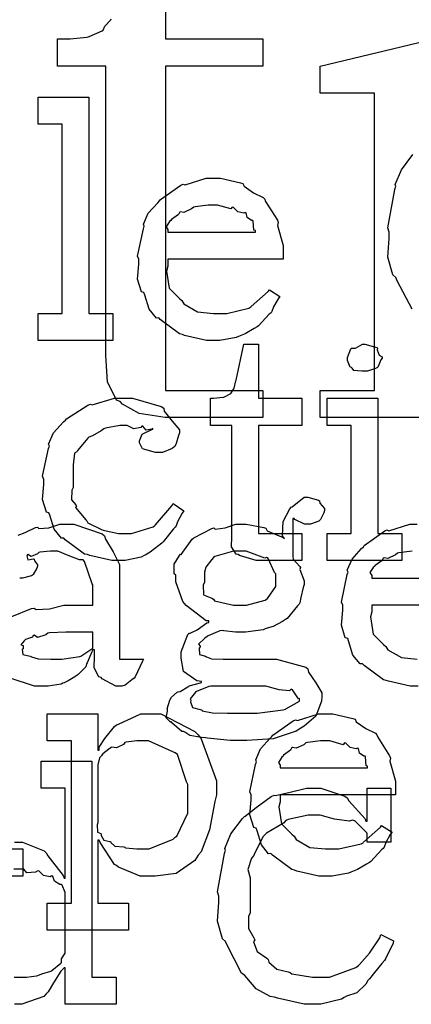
# Model space of a CAD drawing. Extents: x 0 to 8.5, y 0 to 11.
# Tile 361 of 379: x 6.535 to 6.736, y 6.695 to 7.2. Entities that reach past the tile are written whole.
import ezdxf

# ---------------------------------------------------------------- set-up
doc = ezdxf.new("R2010")
doc.units = 0
doc.layers.get('0').update_dxf_attribs({"linetype": 'CONTINUOUS'})

msp = doc.modelspace()

# ---------------------------------------------------------------- linework, layer by layer
at = {"color": 0}
for points in [[(6.60949, 7.2461), (6.60949, 7.19054), (6.6594, 7.19054), (6.6594, 7.17665), (6.60949, 7.17665), (6.60949, 7.00999), (6.6594, 7.00999), (6.6594, 6.9961), (6.65728, 6.9961), (6.6525, 6.9961), (6.65093, 6.9961), (6.64811, 6.9961), (6.64176, 6.9961), (6.63965, 6.9961), (6.63639, 6.9961), (6.62907, 6.9961), (6.62663, 6.9961), (6.62337, 6.9961), (6.61604, 6.9961), (6.61361, 6.9961), (6.61361, 6.9961), (6.60915, 6.9961), (6.59592, 6.99815), (6.58729, 7.00299), (6.58604, 7.00435), (6.58425, 7.00504), (6.57964, 7.01443), (6.57867, 7.02789), (6.57867, 7.03233), (6.57867, 7.17665), (6.55393, 7.17665), (6.55393, 7.19054), (6.5574, 7.19054), (6.56049, 7.19054), (6.56901, 7.19146), (6.56976, 7.19163), (6.57021, 7.19179), (6.57688, 7.19476), (6.57736, 7.1951), (6.57736, 7.1951), (6.57829, 7.19721), (6.58128, 7.20042), (6.58149, 7.20096)], [(6.73606, 7.05165), (6.7284, 7.06635), (6.72781, 7.06803), (6.72624, 7.06939), (6.72368, 7.0785), (6.72433, 7.08811), (6.72433, 7.09125), (6.72364, 7.09353), (6.72721, 7.11322), (6.72781, 7.1149), (6.72743, 7.11583), (6.73058, 7.12326), (6.73654, 7.13112)], [(6.53364, 6.9356), (6.53733, 6.93696), (6.54264, 6.93956), (6.54362, 6.93978), (6.54432, 6.93901), (6.54953, 6.9394), (6.55518, 6.94129), (6.55707, 6.94129), (6.56233, 6.94129), (6.57682, 6.93625), (6.57813, 6.93522), (6.57856, 6.9336), (6.58257, 6.92708), (6.58572, 6.92051), (6.58572, 6.91829), (6.58572, 6.87185), (6.5981, 6.87185), (6.59765, 6.87093), (6.59381, 6.86279), (6.59332, 6.86208), (6.59212, 6.86128), (6.58871, 6.85851), (6.58692, 6.85796), (6.58637, 6.85796), (6.58388, 6.85796), (6.57693, 6.86176), (6.57639, 6.86253), (6.57519, 6.8629), (6.57275, 6.86751), (6.57292, 6.87321), (6.57292, 6.87511), (6.57292, 6.87663), (6.57206, 6.87663), (6.5715, 6.87565), (6.56912, 6.87007), (6.56879, 6.86947), (6.56847, 6.868), (6.56451, 6.86404), (6.56401, 6.86361), (6.56288, 6.8629), (6.55946, 6.86068), (6.55735, 6.85975), (6.55664, 6.85949), (6.55578, 6.8591), (6.5491, 6.85796), (6.54688, 6.85796), (6.54688, 6.85796), (6.54215, 6.85796), (6.52914, 6.86231)], [(6.73926, 6.85796), (6.73514, 6.85796), (6.72396, 6.86051), (6.72276, 6.861), (6.72136, 6.86128), (6.71143, 6.8686), (6.71061, 6.86947), (6.70942, 6.86942), (6.70568, 6.87403), (6.70344, 6.88124), (6.70301, 6.88249), (6.70176, 6.88286), (6.69976, 6.88938), (6.70042, 6.89708), (6.70042, 6.89963), (6.69976, 6.90121), (6.70275, 6.91531), (6.70324, 6.91656), (6.70281, 6.91758), (6.70524, 6.92324), (6.71018, 6.92871), (6.71104, 6.92958), (6.71153, 6.93033), (6.722, 6.93778), (6.72319, 6.93826), (6.72418, 6.93788), (6.73497, 6.94129), (6.73861, 6.94129)], [(6.53043, 6.89378), (6.54064, 6.89789), (6.54189, 6.89811), (6.54303, 6.89735), (6.54986, 6.89774), (6.55718, 6.89963), (6.55968, 6.89963), (6.57206, 6.89963), (6.57206, 6.91004), (6.57172, 6.9106), (6.56787, 6.92215), (6.56706, 6.92285), (6.56521, 6.92285), (6.5594, 6.92513), (6.55404, 6.9274), (6.55231, 6.9274), (6.55029, 6.9274), (6.54486, 6.92686), (6.54428, 6.92676), (6.54362, 6.926), (6.54047, 6.92458), (6.53874, 6.92562), (6.53842, 6.92546), (6.53842, 6.92524), (6.53814, 6.92492), (6.53868, 6.92296), (6.54156, 6.9235), (6.54189, 6.92329), (6.54204, 6.92236), (6.54362, 6.92031), (6.54362, 6.9196), (6.54335, 6.91862), (6.54144, 6.91536), (6.54101, 6.91504), (6.54058, 6.91465), (6.53603, 6.91351), (6.5345, 6.91351)], [(6.73611, 6.9274), (6.72933, 6.92654), (6.72863, 6.92632), (6.72754, 6.92546), (6.72358, 6.92367), (6.72168, 6.92399), (6.72125, 6.92372), (6.72071, 6.92258), (6.71712, 6.92003), (6.7169, 6.9196), (6.71615, 6.919), (6.71446, 6.91635), (6.71539, 6.91488), (6.71539, 6.91439), (6.71539, 6.91351), (6.71539, 6.91351), (6.76031, 6.91351)], [(6.77463, 6.89963), (6.71539, 6.89963), (6.71539, 6.89615), (6.71468, 6.89356), (6.71604, 6.88476), (6.72136, 6.87944), (6.72254, 6.87836), (6.72358, 6.87674), (6.73058, 6.87267), (6.73872, 6.87185)], [(6.5319, 6.77789), (6.53597, 6.77789), (6.54715, 6.77339), (6.54818, 6.77246), (6.54889, 6.77089), (6.55681, 6.76074), (6.55729, 6.75944), (6.55794, 6.75944), (6.55794, 6.80567), (6.54557, 6.80567), (6.54557, 6.81956), (6.57161, 6.81956), (6.57161, 6.70844), (6.58399, 6.70844), (6.58399, 6.69456), (6.55794, 6.69456), (6.55794, 6.71322), (6.55729, 6.71322), (6.55572, 6.71158), (6.55192, 6.70551), (6.54921, 6.70096), (6.54818, 6.69997), (6.54682, 6.69862), (6.5356, 6.69456), (6.5319, 6.69456)], [(6.52371, 6.77436), (6.53608, 6.77436), (6.53608, 6.76047), (6.49767, 6.76047)], [(6.53174, 6.70844), (6.53603, 6.70844), (6.53603, 6.70844), (6.53797, 6.70844), (6.54318, 6.70921), (6.54383, 6.70931), (6.54383, 6.70931), (6.54596, 6.71029), (6.55046, 6.71164), (6.551, 6.71192), (6.551, 6.71192), (6.55567, 6.71565), (6.55599, 6.71604), (6.55599, 6.71604), (6.55593, 6.71789), (6.55794, 6.72092), (6.55794, 6.7219), (6.55794, 6.75054), (6.55794, 6.75196), (6.55632, 6.75581), (6.55599, 6.75618), (6.55512, 6.75613), (6.55236, 6.75782), (6.55154, 6.76025), (6.551, 6.76053), (6.55018, 6.76014), (6.54676, 6.76074), (6.54449, 6.76303), (6.54383, 6.76313), (6.54264, 6.76253), (6.53819, 6.76215), (6.53657, 6.764), (6.53603, 6.764), (6.53153, 6.764)]]:
    msp.add_lwpolyline(points, dxfattribs=at)
for points in [[(6.68892, 7.00999), (6.71669, 7.00999), (6.71669, 7.16276), (6.68892, 7.16276), (6.68892, 7.17665), (6.7475, 7.19054), (6.7475, 7.00999), (6.77528, 7.00999), (6.77528, 6.9961), (6.68892, 6.9961), (6.68892, 7.00999)], [(6.54394, 7.04958), (6.55632, 7.04958), (6.55632, 7.14681), (6.54394, 7.14681), (6.54394, 7.16069), (6.56999, 7.16069), (6.56999, 7.04958), (6.58236, 7.04958), (6.58236, 7.03569), (6.54394, 7.03569), (6.54394, 7.04958)], [(6.63456, 7.03569), (6.63043, 7.03569), (6.61925, 7.03825), (6.61806, 7.03874), (6.61664, 7.03901), (6.60672, 7.04633), (6.6059, 7.04719), (6.60471, 7.04715), (6.60097, 7.05176), (6.59874, 7.05897), (6.59831, 7.06022), (6.59706, 7.0606), (6.59506, 7.06711), (6.59571, 7.07482), (6.59571, 7.07736), (6.59506, 7.07894), (6.59804, 7.09304), (6.59853, 7.09429), (6.5981, 7.09532), (6.60053, 7.10097), (6.60547, 7.10644), (6.60633, 7.10732), (6.60682, 7.10807), (6.61729, 7.1155), (6.61849, 7.116), (6.61947, 7.11561), (6.63026, 7.11903), (6.6339, 7.11903), (6.63769, 7.11903), (6.64794, 7.11669), (6.64908, 7.11621), (6.64974, 7.11486), (6.65457, 7.11143), (6.65961, 7.10906), (6.66038, 7.10818), (6.66086, 7.1071), (6.66689, 7.09744), (6.66732, 7.09625), (6.66694, 7.09467), (6.66992, 7.08447), (6.66992, 7.08106), (6.66992, 7.07736), (6.61068, 7.07736), (6.61068, 7.07389), (6.60997, 7.07129), (6.61133, 7.0625), (6.61664, 7.05718), (6.61783, 7.0561), (6.61887, 7.05447), (6.62587, 7.0504), (6.634, 7.04958), (6.63672, 7.04958), (6.64085, 7.04958), (6.65218, 7.05231), (6.65321, 7.05285), (6.65343, 7.05317), (6.66217, 7.06087), (6.66276, 7.06174), (6.66818, 7.05826), (6.66721, 7.05707), (6.66493, 7.0529), (6.66407, 7.05046), (6.66363, 7.04981), (6.66265, 7.0491), (6.65717, 7.04318), (6.65647, 7.04264), (6.65494, 7.04172), (6.65039, 7.03901), (6.64779, 7.03797), (6.64692, 7.03765), (6.64572, 7.03717), (6.63732, 7.03569), (6.63456, 7.03569)], [(6.61068, 7.09125), (6.6556, 7.09125), (6.6556, 7.09212), (6.65483, 7.09239), (6.65451, 7.09694), (6.65429, 7.09733), (6.6536, 7.09728), (6.65142, 7.09879), (6.65082, 7.10118), (6.65039, 7.10146), (6.64968, 7.10107), (6.64654, 7.10172), (6.64432, 7.10394), (6.64367, 7.10406), (6.64296, 7.10319), (6.63612, 7.10514), (6.6339, 7.10514), (6.6314, 7.10514), (6.62462, 7.10428), (6.62392, 7.10406), (6.62283, 7.10319), (6.61887, 7.1014), (6.61697, 7.10172), (6.61654, 7.10146), (6.616, 7.10032), (6.61242, 7.09776), (6.61219, 7.09733), (6.61143, 7.09674), (6.60975, 7.09407), (6.61068, 7.09261), (6.61068, 7.09212), (6.61068, 7.09125)], [(6.65896, 6.92258), (6.65593, 6.92258), (6.64735, 6.92513), (6.64681, 6.92562), (6.64578, 6.92589), (6.64339, 6.92958), (6.64356, 6.93479), (6.64356, 6.93647), (6.64356, 6.99203), (6.63249, 6.99203), (6.63249, 7.00592), (6.634, 7.00592), (6.634, 7.00592), (6.63911, 7.00646), (6.63943, 7.00657), (6.63976, 7.00662), (6.64268, 7.00814), (6.6429, 7.00831), (6.6429, 7.00831), (6.64453, 7.01085), (6.64464, 7.01112), (6.64464, 7.01112), (6.64561, 7.01486), (6.64572, 7.01525), (6.64963, 7.03369), (6.65722, 7.03369), (6.65722, 7.00592), (6.67936, 7.00592), (6.67936, 6.99203), (6.65722, 6.99203), (6.65722, 6.93647), (6.67936, 6.93647), (6.67936, 6.92258), (6.67839, 6.92258), (6.67617, 6.92258), (6.67546, 6.92258), (6.67421, 6.92258), (6.67139, 6.92258), (6.67046, 6.92258), (6.66906, 6.92258), (6.66585, 6.92258), (6.66482, 6.92258), (6.66336, 6.92258), (6.66004, 6.92258), (6.65896, 6.92258)], [(6.71175, 7.01981), (6.71035, 7.01981), (6.70617, 7.02029), (6.70535, 7.02149), (6.70503, 7.02175), (6.70426, 7.02192), (6.70285, 7.02539), (6.70285, 7.02653), (6.70285, 7.02696), (6.70285, 7.02696), (6.70464, 7.03142), (6.70503, 7.03174), (6.70503, 7.03174), (6.70697, 7.03174), (6.71056, 7.03369), (6.71175, 7.03369), (6.71175, 7.03369), (6.71789, 7.03207), (6.71826, 7.03174), (6.71815, 7.03087), (6.71924, 7.02806), (6.72065, 7.02724), (6.72065, 7.02696), (6.72065, 7.02653), (6.72011, 7.02576), (6.71892, 7.02311), (6.71847, 7.02197), (6.71826, 7.02175), (6.71733, 7.02126), (6.71311, 7.01981), (6.71175, 7.01981)], [(6.58599, 6.92258), (6.58182, 6.92258), (6.57047, 6.92513), (6.56928, 6.92562), (6.56787, 6.92589), (6.55794, 6.93321), (6.55713, 6.93408), (6.55593, 6.93403), (6.55219, 6.93864), (6.54997, 6.94586), (6.54953, 6.9471), (6.54829, 6.94749), (6.54628, 6.954), (6.54693, 6.96169), (6.54693, 6.96425), (6.54628, 6.96588), (6.54926, 6.98014), (6.54975, 6.98139), (6.54932, 6.98242), (6.55186, 6.98822), (6.55707, 6.99376), (6.558, 6.99463), (6.55849, 6.99533), (6.56956, 7.00244), (6.57081, 7.00288), (6.57172, 7.0025), (6.58322, 7.00592), (6.58708, 7.00592), (6.59244, 7.00592), (6.60726, 7.00179), (6.60856, 7.00092), (6.60872, 6.99935), (6.61285, 6.99414), (6.6166, 6.98964), (6.6166, 6.98812), (6.61604, 6.98682), (6.61486, 6.98264), (6.61415, 6.98112), (6.61376, 6.98074), (6.61285, 6.98008), (6.60781, 6.97814), (6.60618, 6.97814), (6.60422, 6.97814), (6.59879, 6.9796), (6.59836, 6.97987), (6.59765, 6.98004), (6.59597, 6.98301), (6.59597, 6.984), (6.59597, 6.984), (6.59739, 6.98747), (6.59771, 6.98768), (6.59771, 6.98768), (6.60238, 6.98996), (6.60292, 6.99007), (6.60292, 6.9905), (6.60232, 6.99001), (6.59939, 6.98958), (6.59782, 6.99154), (6.59728, 6.9916), (6.59674, 6.99089), (6.59315, 6.99024), (6.58974, 6.99203), (6.5886, 6.99203), (6.58589, 6.99203), (6.57856, 6.99061), (6.57775, 6.99029), (6.57639, 6.98926), (6.57194, 6.98671), (6.56999, 6.98594), (6.5695, 6.98551), (6.56868, 6.98443), (6.56418, 6.97906), (6.56386, 6.97835), (6.56261, 6.97771), (6.5619, 6.97168), (6.5619, 6.96967), (6.5619, 6.96013), (6.56131, 6.95876), (6.56119, 6.95378), (6.56332, 6.95111), (6.56364, 6.95036), (6.56321, 6.94987), (6.56847, 6.94353), (6.56907, 6.94299), (6.56944, 6.94194), (6.5765, 6.93853), (6.57731, 6.93821), (6.57731, 6.93815), (6.58529, 6.93647), (6.58794, 6.93647), (6.59196, 6.93647), (6.60303, 6.93994), (6.604, 6.9406), (6.60422, 6.94097), (6.61274, 6.95074), (6.61333, 6.95188), (6.61876, 6.94819), (6.61789, 6.94683), (6.61561, 6.94243), (6.61481, 6.94032), (6.61442, 6.93972), (6.61344, 6.93881), (6.60813, 6.93218), (6.60747, 6.93147), (6.60601, 6.93033), (6.60157, 6.92681), (6.59901, 6.9254), (6.59814, 6.92497), (6.59694, 6.92437), (6.58871, 6.92258), (6.58599, 6.92258)], [(6.69243, 6.93647), (6.70481, 6.93647), (6.70481, 6.99203), (6.69243, 6.99203), (6.69243, 7.00592), (6.71847, 7.00592), (6.71847, 6.93647), (6.73085, 6.93647), (6.73085, 6.92258), (6.69243, 6.92258), (6.69243, 6.93647)], [(6.64681, 6.83018), (6.64258, 6.83018), (6.63103, 6.83128), (6.62989, 6.83149), (6.62788, 6.8316), (6.62196, 6.83274), (6.61931, 6.83442), (6.6186, 6.83475), (6.61774, 6.83469), (6.61263, 6.83925), (6.61231, 6.83974), (6.61182, 6.83963), (6.60969, 6.84174), (6.61035, 6.84517), (6.61035, 6.84625), (6.61019, 6.84631), (6.6116, 6.85086), (6.61187, 6.85124), (6.61187, 6.85124), (6.61247, 6.85243), (6.61535, 6.85487), (6.61578, 6.85514), (6.61578, 6.85514), (6.61686, 6.85525), (6.62088, 6.85775), (6.62142, 6.85796), (6.62158, 6.85818), (6.62739, 6.85981), (6.62793, 6.85992), (6.62793, 6.86035), (6.62549, 6.86074), (6.61871, 6.8655), (6.61751, 6.8724), (6.61751, 6.87468), (6.61746, 6.8756), (6.62093, 6.88465), (6.62164, 6.88531), (6.62175, 6.88514), (6.62571, 6.88693), (6.63064, 6.89051), (6.63162, 6.89074), (6.63162, 6.8916), (6.63026, 6.89165), (6.62001, 6.89953), (6.61925, 6.9005), (6.61828, 6.90147), (6.61469, 6.91168), (6.61469, 6.91504), (6.61388, 6.91581), (6.61382, 6.92063), (6.61664, 6.92513), (6.61708, 6.92589), (6.61746, 6.92572), (6.62304, 6.9336), (6.62381, 6.93414), (6.62397, 6.93419), (6.63325, 6.93907), (6.63422, 6.93935), (6.63493, 6.93869), (6.64014, 6.93935), (6.64561, 6.94129), (6.64746, 6.94129), (6.65082, 6.94129), (6.65994, 6.93951), (6.66092, 6.93913), (6.66168, 6.93782), (6.66982, 6.93446), (6.67046, 6.93392), (6.66949, 6.93522), (6.66982, 6.94265), (6.67333, 6.94917), (6.67393, 6.94997), (6.67443, 6.95014), (6.68056, 6.95518), (6.68261, 6.95518), (6.68261, 6.95518), (6.68804, 6.95356), (6.68847, 6.95324), (6.68875, 6.95199), (6.69108, 6.94922), (6.69108, 6.94824), (6.69069, 6.94715), (6.68907, 6.94358), (6.68869, 6.94325), (6.68815, 6.94276), (6.68397, 6.94129), (6.68261, 6.94129), (6.68083, 6.94129), (6.67583, 6.94368), (6.67546, 6.94412), (6.67481, 6.94412), (6.67481, 6.92458), (6.67492, 6.92333), (6.67839, 6.91954), (6.67871, 6.91894), (6.6785, 6.91797), (6.68067, 6.91222), (6.68067, 6.91026), (6.68007, 6.90869), (6.67899, 6.9036), (6.6785, 6.90082), (6.67806, 6.90007), (6.67719, 6.89931), (6.67188, 6.89279), (6.67111, 6.89225), (6.66954, 6.89133), (6.66476, 6.88872), (6.66168, 6.88781), (6.66069, 6.88747), (6.6595, 6.88704), (6.65044, 6.88574), (6.64746, 6.88574), (6.64529, 6.88574), (6.63943, 6.8865), (6.63878, 6.88661), (6.63737, 6.88639), (6.63135, 6.88396), (6.63075, 6.88357), (6.62961, 6.88271), (6.62642, 6.87967), (6.62728, 6.87853), (6.62728, 6.87815), (6.62674, 6.8775), (6.62679, 6.87435), (6.62999, 6.87343), (6.63053, 6.87315), (6.63053, 6.87315), (6.63308, 6.87201), (6.63911, 6.87185), (6.64117, 6.87185), (6.66092, 6.87185), (6.66635, 6.87185), (6.68143, 6.86774), (6.68261, 6.86686), (6.68294, 6.86529), (6.68668, 6.85975), (6.68978, 6.85454), (6.68978, 6.85275), (6.68951, 6.85037), (6.68664, 6.84256), (6.68072, 6.83751), (6.67893, 6.83649), (6.6766, 6.8349), (6.66465, 6.831), (6.65126, 6.83018), (6.64681, 6.83018)], [(6.64768, 6.89963), (6.6511, 6.89963), (6.6606, 6.90218), (6.66135, 6.90267), (6.66189, 6.903), (6.66613, 6.90929), (6.66613, 6.91135), (6.66613, 6.91569), (6.66547, 6.91644), (6.66211, 6.92367), (6.66135, 6.92415), (6.66038, 6.92383), (6.65082, 6.9274), (6.64768, 6.9274), (6.64426, 6.9274), (6.63476, 6.92469), (6.634, 6.92415), (6.63308, 6.9229), (6.63015, 6.91922), (6.62944, 6.91661), (6.62944, 6.91569), (6.62944, 6.91135), (6.62875, 6.9101), (6.62901, 6.905), (6.63325, 6.90321), (6.634, 6.90267), (6.6345, 6.90192), (6.64437, 6.89963), (6.64768, 6.89963)], [(6.55274, 6.87185), (6.55615, 6.87185), (6.56543, 6.87332), (6.5664, 6.87358), (6.56635, 6.87375), (6.57206, 6.87756), (6.57206, 6.87879), (6.57206, 6.88574), (6.56119, 6.88574), (6.55817, 6.88574), (6.54986, 6.88542), (6.54904, 6.88531), (6.54796, 6.88444), (6.54368, 6.88308), (6.54189, 6.88417), (6.54144, 6.884), (6.54107, 6.88319), (6.53754, 6.88206), (6.53733, 6.88183), (6.53674, 6.88124), (6.53515, 6.87918), (6.53624, 6.8789), (6.53624, 6.87879), (6.53624, 6.87728), (6.53586, 6.87685), (6.53614, 6.87424), (6.53982, 6.87343), (6.54058, 6.87315), (6.54058, 6.87315), (6.54406, 6.87201), (6.55057, 6.87185), (6.55274, 6.87185)], [(6.6225, 6.85058), (6.62218, 6.84993), (6.62321, 6.847), (6.62717, 6.84608), (6.62815, 6.84581), (6.62819, 6.84538), (6.63357, 6.84429), (6.64122, 6.84407), (6.64378, 6.84407), (6.65158, 6.84407), (6.65647, 6.84407), (6.66992, 6.84592), (6.67111, 6.84625), (6.67128, 6.8464), (6.67828, 6.85037), (6.67828, 6.85167), (6.67779, 6.85157), (6.67464, 6.85618), (6.67393, 6.85644), (6.67307, 6.85568), (6.66775, 6.85607), (6.66097, 6.85796), (6.65875, 6.85796), (6.63271, 6.85796), (6.63162, 6.85781), (6.62528, 6.85525), (6.62489, 6.85493), (6.62418, 6.85411), (6.62207, 6.85157), (6.6225, 6.85086), (6.6225, 6.85058)], [(6.54867, 6.74658), (6.56104, 6.74658), (6.56104, 6.82992), (6.54867, 6.82992), (6.54867, 6.84381), (6.57471, 6.84381), (6.57471, 6.82514), (6.57536, 6.82514), (6.57536, 6.82667), (6.57824, 6.83106), (6.58322, 6.83729), (6.58425, 6.83817), (6.58518, 6.83843), (6.59668, 6.84381), (6.60053, 6.84381), (6.60693, 6.84381), (6.62451, 6.83479), (6.62614, 6.83296), (6.62765, 6.83094), (6.63569, 6.80935), (6.63569, 6.80214), (6.63482, 6.79878), (6.63194, 6.78429), (6.62771, 6.77294), (6.62614, 6.77111), (6.62446, 6.76844), (6.61481, 6.76183), (6.60406, 6.76047), (6.60053, 6.76047), (6.59646, 6.76047), (6.58529, 6.76503), (6.58425, 6.7659), (6.58317, 6.76639), (6.57579, 6.77767), (6.57536, 6.77892), (6.57471, 6.77892), (6.57471, 6.74658), (6.59033, 6.74658), (6.59033, 6.73269), (6.54867, 6.73269), (6.54867, 6.74658)], [(6.69222, 6.76047), (6.6881, 6.76047), (6.67692, 6.76303), (6.67572, 6.76351), (6.67432, 6.76378), (6.66439, 6.77111), (6.66357, 6.77197), (6.66238, 6.77192), (6.65864, 6.77653), (6.65642, 6.78375), (6.65597, 6.785), (6.65474, 6.78538), (6.65272, 6.79189), (6.65338, 6.79958), (6.65338, 6.80214), (6.65272, 6.80371), (6.65571, 6.81782), (6.65619, 6.81907), (6.65576, 6.8201), (6.65821, 6.82574), (6.66314, 6.83122), (6.66401, 6.83208), (6.6645, 6.83285), (6.67497, 6.84028), (6.67617, 6.84076), (6.67714, 6.84039), (6.68793, 6.84381), (6.69157, 6.84381), (6.69536, 6.84381), (6.70562, 6.84147), (6.70676, 6.84099), (6.70742, 6.83963), (6.71224, 6.83621), (6.71729, 6.83382), (6.71804, 6.83296), (6.71853, 6.83187), (6.72456, 6.82221), (6.72499, 6.82101), (6.72461, 6.81944), (6.7276, 6.80925), (6.7276, 6.80583), (6.7276, 6.80214), (6.66835, 6.80214), (6.66835, 6.79867), (6.66764, 6.79606), (6.669, 6.78728), (6.67432, 6.78196), (6.67551, 6.78087), (6.67654, 6.77924), (6.68354, 6.77518), (6.69168, 6.77436), (6.69439, 6.77436), (6.69851, 6.77436), (6.70985, 6.77707), (6.71089, 6.77761), (6.7111, 6.77794), (6.71983, 6.78564), (6.72043, 6.78651), (6.72586, 6.78304), (6.72488, 6.78185), (6.7226, 6.77767), (6.72174, 6.77522), (6.72131, 6.77458), (6.72032, 6.77387), (6.71485, 6.76796), (6.71414, 6.76742), (6.71262, 6.7665), (6.70806, 6.76378), (6.70546, 6.76275), (6.70458, 6.76243), (6.7034, 6.76193), (6.69499, 6.76047), (6.69222, 6.76047)], [(6.59663, 6.77436), (6.60107, 6.77436), (6.61333, 6.77946), (6.61442, 6.78043), (6.61524, 6.78097), (6.62093, 6.79281), (6.62093, 6.79671), (6.62093, 6.80757), (6.62011, 6.80881), (6.6155, 6.82286), (6.61442, 6.82383), (6.61312, 6.82422), (6.60075, 6.82992), (6.59663, 6.82992), (6.59462, 6.82992), (6.58925, 6.82921), (6.5886, 6.82904), (6.58778, 6.82813), (6.58421, 6.82633), (6.58192, 6.82671), (6.58143, 6.82644), (6.58035, 6.82563), (6.57715, 6.82319), (6.57661, 6.82238), (6.57644, 6.8221), (6.57557, 6.82124), (6.57471, 6.81765), (6.57471, 6.81646), (6.57471, 6.78782), (6.57438, 6.78674), (6.57449, 6.78304), (6.57617, 6.78239), (6.57644, 6.78196), (6.57628, 6.78131), (6.57781, 6.77881), (6.58089, 6.77815), (6.58143, 6.77783), (6.58138, 6.77778), (6.58339, 6.77588), (6.58794, 6.77539), (6.5886, 6.77522), (6.58882, 6.77501), (6.59467, 6.77436), (6.59663, 6.77436)], [(6.66835, 6.81603), (6.71326, 6.81603), (6.71326, 6.81689), (6.71251, 6.81717), (6.71218, 6.82172), (6.71197, 6.8221), (6.71126, 6.82206), (6.7091, 6.82357), (6.7085, 6.82596), (6.70806, 6.82622), (6.70736, 6.82585), (6.70421, 6.8265), (6.70199, 6.82872), (6.70133, 6.82883), (6.70063, 6.82796), (6.69379, 6.82992), (6.69157, 6.82992), (6.68907, 6.82992), (6.68229, 6.82904), (6.68158, 6.82883), (6.6805, 6.82796), (6.67654, 6.82617), (6.67464, 6.8265), (6.67421, 6.82622), (6.67367, 6.82508), (6.67008, 6.82254), (6.66986, 6.8221), (6.66911, 6.8215), (6.66743, 6.81885), (6.66835, 6.81739), (6.66835, 6.81689), (6.66835, 6.81603)], [(6.6856, 6.69456), (6.68056, 6.69456), (6.66694, 6.69764), (6.66542, 6.69824), (6.66314, 6.69862), (6.65597, 6.70253), (6.65126, 6.70811), (6.65022, 6.70931), (6.64849, 6.7105), (6.64085, 6.72521), (6.64025, 6.72689), (6.63867, 6.72825), (6.63612, 6.73736), (6.63678, 6.74696), (6.63678, 6.75011), (6.63607, 6.75239), (6.63965, 6.77208), (6.64025, 6.77376), (6.63986, 6.77468), (6.64301, 6.78212), (6.64899, 6.78999), (6.65001, 6.79113), (6.65039, 6.79124), (6.65597, 6.79574), (6.66368, 6.80138), (6.66521, 6.80197), (6.6659, 6.80176), (6.67339, 6.8035), (6.68186, 6.80567), (6.68474, 6.80567), (6.68924, 6.80567), (6.70156, 6.80154), (6.70275, 6.80067), (6.70356, 6.79915), (6.71192, 6.78993), (6.71229, 6.78874), (6.71294, 6.78874), (6.71294, 6.80567), (6.7251, 6.80567), (6.7251, 6.77789), (6.71294, 6.77789), (6.71294, 6.78222), (6.71283, 6.78261), (6.70676, 6.78874), (6.70557, 6.78917), (6.70372, 6.78868), (6.69624, 6.78971), (6.68892, 6.79178), (6.68647, 6.79178), (6.68267, 6.79178), (6.67236, 6.78944), (6.67128, 6.78896), (6.67008, 6.7876), (6.66129, 6.78256), (6.66064, 6.78179), (6.65961, 6.78071), (6.65511, 6.77203), (6.65479, 6.77094), (6.6536, 6.76958), (6.65175, 6.76383), (6.65283, 6.7596), (6.65283, 6.75814), (6.65283, 6.74143), (6.65196, 6.73981), (6.65207, 6.73356), (6.65479, 6.72879), (6.65522, 6.72775), (6.65468, 6.72667), (6.65653, 6.72163), (6.6614, 6.71832), (6.66217, 6.71756), (6.66243, 6.71615), (6.66661, 6.71257), (6.67236, 6.71126), (6.67344, 6.71083), (6.67426, 6.71024), (6.685, 6.70844), (6.68864, 6.70844), (6.69363, 6.70844), (6.70725, 6.71354), (6.70861, 6.71451), (6.70904, 6.71506), (6.71414, 6.72086), (6.71951, 6.72879), (6.72011, 6.73036), (6.72661, 6.72711), (6.72629, 6.72592), (6.72239, 6.71799), (6.72185, 6.71712), (6.72049, 6.7156), (6.71679, 6.71083), (6.71425, 6.70757), (6.71338, 6.70671), (6.7124, 6.70492), (6.70763, 6.70053), (6.70242, 6.69868), (6.70122, 6.69803), (6.69976, 6.69715), (6.68913, 6.69456), (6.6856, 6.69456)]]:
    msp.add_lwpolyline(points, close=True, dxfattribs=at)

doc.saveas('drawing.dxf')
